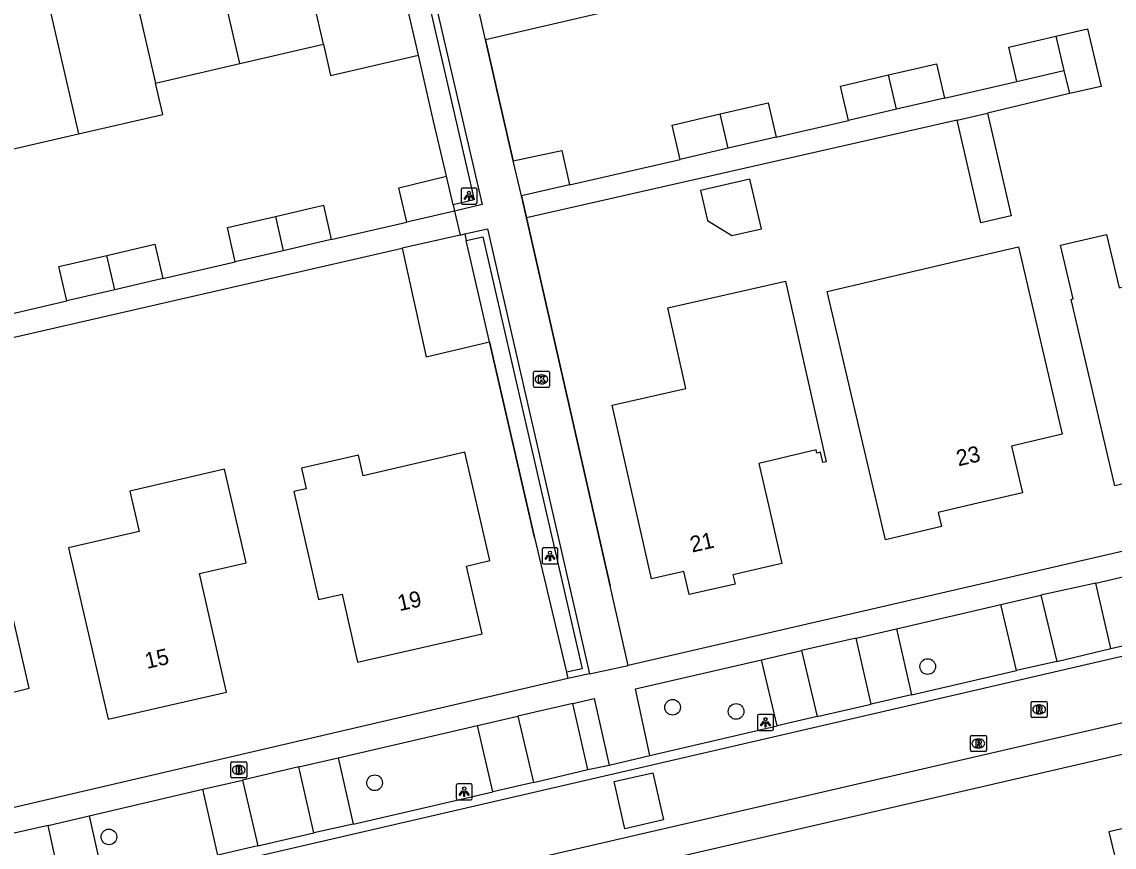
# Model space of a CAD drawing. Extents: x 156414 to 157775, y 382335 to 383765.
# Drawn here: x 157189.4 to 157257.6, y 383305.2 to 383356.7 of the extents above; entities that cross this region are included whole.
import ezdxf

# ---------------------------------------------------------------- set-up
doc = ezdxf.new("R2010")
doc.units = 0
for name, color, linetype in [('IMGEO_Boom', 7, 'Continuous'), ('IMGEO_Brandkraan', 7, 'Continuous'), ('IMGEO_Groenvoorziening', 7, 'Continuous'), ('IMGEO_Hek', 7, 'Continuous'), ('IMGEO_Kolk', 7, 'Continuous'), ('IMGEO_Lichtpunt', 7, 'Continuous'), ('IMGEO_Muur', 7, 'Continuous'), ('IMGEO_Pand', 7, 'Continuous'), ('IMGEO_Pand_nummerreeks', 7, 'Continuous'), ('IMGEO_Parkeervlak_open', 7, 'Continuous'), ('IMGEO_Rijbaan_lokaal_gesloten', 7, 'Continuous'), ('IMGEO_Rijbaan_lokaal_open', 7, 'Continuous'), ('IMGEO_Rioolput', 7, 'Continuous'), ('IMGEO_Voetpad_open', 7, 'Continuous')]:
    doc.layers.add(name, color=color, linetype=linetype)

msp = doc.modelspace()

# ---------------------------------------------------------------- linework, layer by layer
at = {"layer": 'IMGEO_Boom'}
for centre in [(157245.965, 383316.488), (157230.036, 383313.942), (157233.998, 383313.684), (157211.43, 383309.23), (157194.834, 383305.852)]:
    msp.add_circle(centre, 0.489, dxfattribs=at)
at = {"layer": 'IMGEO_Brandkraan'}
for p, q in [((157202.444, 383309.608), (157202.444, 383310.46)), ((157202.519, 383310.534), (157203.371, 383310.534)), ((157202.932, 383310.314), (157202.957, 383310.314)), ((157203.445, 383310.46), (157203.445, 383309.608)), ((157202.955, 383309.754), (157202.93, 383309.754)), ((157203.371, 383309.534), (157202.519, 383309.534))]:
    msp.add_line(p, q, dxfattribs=at)
for points in [[(157202.444, 383309.608), (157202.444, 383310.46)], [(157202.519, 383310.534), (157203.371, 383310.534)], [(157203.445, 383310.46), (157203.445, 383309.608)], [(157202.792, 383310.234), (157202.792, 383309.834), (157203.005, 383309.834)], [(157203.023, 383310.234), (157202.792, 383310.234)], [(157202.971, 383310.153), (157202.917, 383310.153), (157202.917, 383310.077)], [(157202.917, 383310.077), (157202.97, 383310.077)], [(157202.979, 383310.001), (157202.917, 383310.001), (157202.917, 383309.92)], [(157202.917, 383309.92), (157202.979, 383309.92)], [(157203.371, 383309.534), (157202.519, 383309.534)]]:
    msp.add_lwpolyline(points, dxfattribs=at)
for centre, radius, start, end in [((157202.521, 383310.458), 0.0765, 91.55205, 178.44795), ((157202.521, 383310.458), 0.0765, 91.55205, 178.44795), ((157203.369, 383310.458), 0.0765, 1.55205, 88.44795), ((157203.369, 383310.458), 0.0765, 1.55205, 88.44795), ((157202.521, 383309.61), 0.0765, 181.55205, 268.44795), ((157202.521, 383309.61), 0.0765, 181.55205, 268.44795), ((157202.972, 383310.115), 0.0379, 267.82845, 90.93552), ((157202.98, 383309.96), 0.0404, 269.87594, 90.50774), ((157203.011, 383310.085), 0.251, 268.66757, 293.53466), ((157203.027, 383310.089), 0.145, 59.4692, 91.53667), ((157203.052, 383310.136), 0.0922, 285.51372, 58.15012), ((157203.057, 383309.944), 0.105, 301.31148, 78.98903), ((157203.369, 383309.61), 0.0765, 271.55205, 358.44795), ((157203.369, 383309.61), 0.0765, 271.55205, 358.44795)]:
    msp.add_arc(centre, radius, start, end, dxfattribs=at)
for centre, major_axis, ratio, start_param, end_param in [((157202.931, 383310.034), (-0.387, 0.002), 0.722429, 4.712389, 7.853982), ((157202.956, 383310.034), (-0.39, 0.002), 0.717154, 1.570796, 4.712389)]:
    msp.add_ellipse(centre, major_axis=major_axis, ratio=ratio, start_param=start_param, end_param=end_param, dxfattribs=at)
at = {"layer": 'IMGEO_Groenvoorziening'}
for points in [[(157215.908, 383347.102), (157215.111, 383350.55), (157214.163, 383354.67)], [(157218.593, 383336.764), (157221.42, 383324.545), (157223.414, 383316.132)]]:
    msp.add_lwpolyline(points, dxfattribs=at)
at = {"layer": 'IMGEO_Hek'}
msp.add_lwpolyline([(157220.603, 383345.887), (157226.128, 383321.537)], dxfattribs=at)
at = {"layer": 'IMGEO_Kolk'}
for p, q in [((157221.344, 383333.995), (157221.344, 383334.847)), ((157221.419, 383334.921), (157222.271, 383334.921)), ((157222.345, 383334.847), (157222.345, 383333.995)), ((157221.855, 383334.141), (157221.83, 383334.141)), ((157221.832, 383334.701), (157221.857, 383334.701)), ((157222.271, 383333.921), (157221.419, 383333.921))]:
    msp.add_line(p, q, dxfattribs=at)
for points in [[(157221.344, 383333.995), (157221.344, 383334.847)], [(157221.419, 383334.921), (157222.271, 383334.921)], [(157222.345, 383334.847), (157222.345, 383333.995)], [(157221.665, 383334.621), (157221.788, 383334.621), (157221.788, 383334.47), (157221.918, 383334.621), (157222.082, 383334.621), (157221.936, 383334.47), (157222.089, 383334.221), (157221.937, 383334.221), (157221.852, 383334.385), (157221.788, 383334.318), (157221.788, 383334.221), (157221.665, 383334.221), (157221.665, 383334.621)], [(157222.271, 383333.921), (157221.419, 383333.921)]]:
    msp.add_lwpolyline(points, dxfattribs=at)
for centre, start, end in [((157221.421, 383334.845), 91.55205, 178.44795), ((157221.421, 383334.845), 91.55205, 178.44795), ((157222.269, 383334.845), 1.55205, 88.44795), ((157222.269, 383334.845), 1.55205, 88.44795), ((157221.421, 383333.997), 181.55205, 268.44795), ((157221.421, 383333.997), 181.55205, 268.44795), ((157222.269, 383333.997), 271.55205, 358.44795), ((157222.269, 383333.997), 271.55205, 358.44795)]:
    msp.add_arc(centre, 0.0765, start, end, dxfattribs=at)
for centre, major_axis, ratio, start_param, end_param in [((157221.831, 383334.421), (-0.387, 0.002), 0.722429, 4.712389, 7.853982), ((157221.856, 383334.421), (-0.39, 0.002), 0.717154, 1.570796, 4.712389)]:
    msp.add_ellipse(centre, major_axis=major_axis, ratio=ratio, start_param=start_param, end_param=end_param, dxfattribs=at)
at = {"layer": 'IMGEO_Lichtpunt'}
for p, q in [((157216.826, 383346.269), (157216.826, 383345.462)), ((157216.826, 383346.269), (157216.826, 383345.462)), ((157217.728, 383346.364), (157216.92, 383346.364)), ((157217.728, 383346.364), (157216.92, 383346.364)), ((157217.822, 383345.462), (157217.822, 383346.269)), ((157217.822, 383345.462), (157217.822, 383346.269)), ((157216.92, 383345.368), (157217.728, 383345.368)), ((157216.92, 383345.368), (157217.728, 383345.368)), ((157221.881, 383323.796), (157221.881, 383322.989)), ((157221.881, 383323.796), (157221.881, 383322.989)), ((157222.783, 383323.891), (157221.975, 383323.891)), ((157222.783, 383323.891), (157221.975, 383323.891)), ((157222.877, 383322.989), (157222.877, 383323.796)), ((157222.877, 383322.989), (157222.877, 383323.796)), ((157221.975, 383322.895), (157222.783, 383322.895)), ((157221.975, 383322.895), (157222.783, 383322.895)), ((157235.338, 383313.404), (157235.338, 383312.597)), ((157235.338, 383313.404), (157235.338, 383312.597)), ((157236.24, 383313.499), (157235.432, 383313.499)), ((157236.24, 383313.499), (157235.432, 383313.499)), ((157236.334, 383312.597), (157236.334, 383313.404)), ((157236.334, 383312.597), (157236.334, 383313.404)), ((157235.432, 383312.503), (157236.24, 383312.503)), ((157235.432, 383312.503), (157236.24, 383312.503)), ((157216.526, 383309.07), (157216.526, 383308.263)), ((157216.526, 383309.07), (157216.526, 383308.263)), ((157217.428, 383309.165), (157216.62, 383309.165)), ((157217.428, 383309.165), (157216.62, 383309.165)), ((157217.522, 383308.263), (157217.522, 383309.07)), ((157217.522, 383308.263), (157217.522, 383309.07)), ((157216.62, 383308.169), (157217.428, 383308.169)), ((157216.62, 383308.169), (157217.428, 383308.169))]:
    msp.add_line(p, q, dxfattribs=at)
for points in [[(157217.2, 383345.933), (157217.239, 383345.905), (157217.051, 383345.643), (157217.013, 383345.67), (157217.2, 383345.933)], [(157217.302, 383345.885), (157217.349, 383345.885), (157217.349, 383345.563), (157217.302, 383345.563), (157217.302, 383345.885)], [(157217.412, 383345.905), (157217.45, 383345.932), (157217.637, 383345.67), (157217.598, 383345.642), (157217.412, 383345.905)], [(157222.255, 383323.46), (157222.294, 383323.432), (157222.106, 383323.17), (157222.068, 383323.197), (157222.255, 383323.46)], [(157222.357, 383323.412), (157222.404, 383323.412), (157222.404, 383323.09), (157222.357, 383323.09), (157222.357, 383323.412)], [(157222.467, 383323.432), (157222.505, 383323.459), (157222.692, 383323.197), (157222.653, 383323.169), (157222.467, 383323.432)], [(157235.712, 383313.068), (157235.751, 383313.04), (157235.563, 383312.778), (157235.525, 383312.805), (157235.712, 383313.068)], [(157235.814, 383313.02), (157235.861, 383313.02), (157235.861, 383312.698), (157235.814, 383312.698), (157235.814, 383313.02)], [(157235.924, 383313.04), (157235.962, 383313.067), (157236.149, 383312.805), (157236.11, 383312.777), (157235.924, 383313.04)], [(157216.9, 383308.734), (157216.939, 383308.706), (157216.751, 383308.444), (157216.713, 383308.471), (157216.9, 383308.734)], [(157217.002, 383308.686), (157217.049, 383308.686), (157217.049, 383308.364), (157217.002, 383308.364), (157217.002, 383308.686)], [(157217.112, 383308.706), (157217.15, 383308.733), (157217.337, 383308.471), (157217.298, 383308.443), (157217.112, 383308.706)]]:
    msp.add_lwpolyline(points, dxfattribs=at)
for centre in [(157217.325, 383346.067), (157222.38, 383323.594), (157235.837, 383313.202), (157217.025, 383308.868)]:
    msp.add_circle(centre, 0.0994, dxfattribs=at)
for centre, start, end in [((157216.92, 383346.269), 90, 180), ((157216.92, 383346.269), 90, 180), ((157217.728, 383346.269), 0, 90), ((157217.728, 383346.269), 0, 90), ((157216.92, 383345.462), 180, 270), ((157216.92, 383345.462), 180, 270), ((157217.728, 383345.462), 270, 0), ((157217.728, 383345.462), 270, 360), ((157221.975, 383323.796), 90, 180), ((157221.975, 383323.796), 90, 180), ((157222.783, 383323.796), 0, 90), ((157222.783, 383323.796), 0, 90), ((157221.975, 383322.989), 180, 270), ((157221.975, 383322.989), 180, 270), ((157222.783, 383322.989), 270, 0), ((157222.783, 383322.989), 270, 360), ((157235.432, 383313.404), 90, 180), ((157235.432, 383313.404), 90, 180), ((157236.24, 383313.404), 0, 90), ((157236.24, 383313.404), 0, 90), ((157235.432, 383312.597), 180, 270), ((157235.432, 383312.597), 180, 270), ((157236.24, 383312.597), 270, 0), ((157236.24, 383312.597), 270, 360), ((157216.62, 383309.07), 90, 180), ((157216.62, 383309.07), 90, 180), ((157217.428, 383309.07), 0, 90), ((157217.428, 383309.07), 0, 90), ((157216.62, 383308.263), 180, 270), ((157216.62, 383308.263), 180, 270), ((157217.428, 383308.263), 270, 0), ((157217.428, 383308.263), 270, 360)]:
    msp.add_arc(centre, 0.0946, start, end, dxfattribs=at)
at = {"layer": 'IMGEO_Muur'}
for points in [[(157212.015, 383363.954), (157213.736, 383364.362), (157218.14, 383345.333), (157216.411, 383344.912)], [(157212.106, 383363.561), (157213.435, 383363.873), (157217.648, 383345.628), (157216.333, 383345.321)], [(157218.351, 383355.617), (157219.295, 383351.503)], [(157215.111, 383350.55), (157214.163, 383354.67)], [(157219.295, 383351.503), (157220.083, 383348.065)], [(157215.908, 383347.102), (157215.111, 383350.55)], [(157217.059, 383343.497), (157218.472, 383343.813), (157224.855, 383316.039)], [(157217.154, 383343.082), (157218.179, 383343.328), (157224.379, 383316.339), (157223.414, 383316.132)], [(157221.42, 383324.545), (157218.593, 383336.764)], [(157223.414, 383316.132), (157223.493, 383315.737)], [(157224.855, 383316.039), (157223.493, 383315.737)]]:
    msp.add_lwpolyline(points, dxfattribs=at)
at = {"layer": 'IMGEO_Pand'}
for points in [[(157203.008, 383354.131), (157200.784, 383363.773)], [(157208.233, 383355.34), (157206.21, 383364.106)], [(157214.163, 383354.67), (157212.106, 383363.561)], [(157218.351, 383355.617), (157216.866, 383362.129)], [(157195.731, 383361.68), (157197.753, 383352.915)], [(157190.267, 383361.341), (157192.942, 383349.752)], [(157225.988, 383357.382), (157218.351, 383355.617)], [(157253.966, 383355.847), (157255.935, 383356.307), (157256.791, 383352.712), (157254.815, 383352.265)], [(157203.008, 383354.131), (157208.233, 383355.34)], [(157208.233, 383355.34), (157208.68, 383353.401), (157214.163, 383354.67)], [(157251.526, 383353.018), (157251.027, 383355.161), (157253.966, 383355.847)], [(157253.966, 383355.847), (157254.474, 383353.705)], [(157197.753, 383352.915), (157203.008, 383354.131)], [(157243.511, 383353.426), (157246.507, 383354.128), (157247.009, 383351.983)], [(157241.018, 383350.58), (157240.516, 383352.725), (157243.511, 383353.426)], [(157244.014, 383351.282), (157243.511, 383353.426)], [(157251.526, 383353.018), (157254.474, 383353.705)], [(157254.474, 383353.705), (157254.815, 383352.265)], [(157192.942, 383349.752), (157198.203, 383350.967), (157197.753, 383352.915)], [(157247.009, 383351.983), (157244.014, 383351.282)], [(157233, 383350.993), (157235.998, 383351.693), (157236.498, 383349.551)], [(157244.014, 383351.282), (157241.018, 383350.58)], [(157230.502, 383348.151), (157230.002, 383350.293), (157233, 383350.993)], [(157233.5, 383348.851), (157233, 383350.993)], [(157249.696, 383351.043), (157251.179, 383344.624), (157249.288, 383344.187), (157247.805, 383350.606)], [(157247.805, 383350.606), (157249.696, 383351.043)], [(157187.695, 383348.541), (157192.942, 383349.752)], [(157236.498, 383349.551), (157233.5, 383348.851)], [(157220.083, 383348.065), (157223.109, 383348.707), (157223.596, 383346.562)], [(157233.5, 383348.851), (157230.502, 383348.151)], [(157220.603, 383345.887), (157220.083, 383348.065)], [(157213.43, 383344.228), (157212.938, 383346.372), (157215.908, 383347.102)], [(157216.333, 383345.321), (157215.908, 383347.102)], [(157223.596, 383346.562), (157220.603, 383345.887)], [(157231.77, 383346.206), (157232.206, 383344.339), (157233.732, 383343.395), (157235.587, 383343.828), (157234.863, 383346.929), (157231.77, 383346.206)], [(157205.23, 383344.597), (157208.227, 383345.29), (157208.723, 383343.147)], [(157216.333, 383345.321), (157216.411, 383344.912)], [(157202.729, 383341.76), (157202.233, 383343.903), (157205.23, 383344.597)], [(157205.23, 383344.597), (157205.726, 383342.454)], [(157216.411, 383344.912), (157213.43, 383344.228)], [(157208.723, 383343.147), (157205.726, 383342.454)], [(157216.773, 383343.431), (157213.145, 383342.602)], [(157216.773, 383343.431), (157217.059, 383343.497)], [(157217.059, 383343.497), (157217.154, 383343.082)], [(157218.593, 383336.764), (157217.154, 383343.082)], [(157262.933, 383341.31), (157263.403, 383341.422), (157264.383, 383337.269), (157266.151, 383329.775), (157257.65, 383327.769), (157254.935, 383339.415), (157255.042, 383339.44), (157254.249, 383342.791), (157257.139, 383343.474), (157257.931, 383340.127), (157262.933, 383341.31)], [(157194.711, 383342.158), (157197.706, 383342.851), (157198.202, 383340.708)], [(157205.726, 383342.454), (157202.729, 383341.76)], [(157213.145, 383342.602), (157214.655, 383335.836), (157218.593, 383336.764)], [(157254.356, 383330.998), (157251.198, 383330.252), (157251.885, 383327.328), (157248.82, 383326.617), (157246.62, 383326.106), (157246.825, 383325.23), (157243.321, 383324.407), (157241.182, 383333.52), (157240.577, 383336.099), (157239.682, 383339.912), (157248.041, 383341.856), (157251.635, 383342.692), (157254.356, 383330.998)], [(157192.212, 383339.322), (157191.716, 383341.465), (157194.711, 383342.158)], [(157195.207, 383340.015), (157194.711, 383342.158)], [(157198.202, 383340.708), (157195.207, 383340.015)], [(157239.619, 383329.269), (157239.412, 383329.227), (157239.282, 383329.864), (157239.037, 383329.814), (157238.996, 383330.02), (157235.418, 383329.165), (157236.019, 383326.557), (157236.856, 383322.927), (157233.8, 383322.21), (157233.933, 383321.625), (157231.074, 383320.977), (157230.746, 383322.42), (157228.728, 383321.962), (157226.267, 383332.806), (157230.87, 383333.851), (157229.728, 383338.883), (157237.091, 383340.553), (157239.619, 383329.269)], [(157195.207, 383340.015), (157192.212, 383339.322)], [(157210.359, 383316.765), (157218.148, 383318.525), (157217.171, 383322.764), (157218.631, 383323.105), (157217.055, 383329.864), (157210.709, 383328.401), (157210.416, 383329.688), (157206.867, 383328.88), (157207.16, 383327.593), (157206.39, 383327.418), (157207.927, 383320.665), (157209.403, 383320.999), (157210.359, 383316.765)], [(157194.799, 383313.194), (157202.18, 383314.89), (157200.484, 383322.289), (157203.408, 383322.963), (157202.063, 383328.804), (157196.138, 383327.439), (157196.719, 383324.916), (157192.304, 383323.899), (157194.799, 383313.194)], [(157186.057, 383312.294), (157185.633, 383314.107), (157189.862, 383315.134), (157187.22, 383326.584), (157178.655, 383324.607), (157179.471, 383321.07), (157175.237, 383320.09), (157177.732, 383309.264), (157184.254, 383310.768), (157184.007, 383311.839), (157186.057, 383312.294)], [(157268.086, 383299.541), (157266.153, 383307.926), (157262.251, 383307.018), (157262.098, 383307.699), (157259.743, 383307.153), (157259.834, 383306.757), (157257.283, 383306.167), (157257.647, 383304.623), (157251.425, 383303.179), (157253.061, 383296.067), (157259.279, 383297.502), (157260.417, 383292.611), (157264.968, 383293.67), (157264.656, 383295.048), (157265.002, 383295.132), (157264.192, 383298.633), (157267.886, 383299.494), (157268.086, 383299.541)]]:
    msp.add_lwpolyline(points, dxfattribs=at)
at = {"layer": 'IMGEO_Parkeervlak_open'}
for points in [[(157251.502, 383316.24), (157250.528, 383320.357)], [(157244.016, 383318.85), (157244.957, 383314.718)], [(157236.562, 383312.781), (157235.592, 383316.913)], [(157218.82, 383308.667), (157217.848, 383312.805)], [(157209.16, 383310.786), (157210.085, 383306.648)], [(157201.639, 383304.707), (157200.7, 383308.834)], [(157193.597, 383307.167), (157194.523, 383303.061)]]:
    msp.add_lwpolyline(points, dxfattribs=at)
at = {"layer": 'IMGEO_Rijbaan_lokaal_gesloten'}
for points in [[(157302.822, 383327.454), (157092.219, 383278.76)], [(157093.678, 383274.96), (157139.302, 383285.532), (157301.594, 383323.031)]]:
    msp.add_lwpolyline(points, dxfattribs=at)
at = {"layer": 'IMGEO_Rijbaan_lokaal_open'}
for points in [[(157256.473, 383321.704), (157253.035, 383320.939)], [(157257.403, 383317.605), (157256.473, 383321.704)], [(157253.035, 383320.939), (157254.022, 383316.808)], [(157257.403, 383317.605), (157265.957, 383319.567)], [(157241.501, 383318.259), (157238.078, 383317.486)], [(157242.43, 383314.142), (157241.501, 383318.259)], [(157238.078, 383317.486), (157239.07, 383313.368)], [(157254.022, 383316.808), (157257.403, 383317.605)], [(157254.022, 383316.808), (157251.502, 383316.24)], [(157244.957, 383314.718), (157251.502, 383316.24)], [(157244.957, 383314.718), (157242.43, 383314.142)], [(157223.809, 383314.175), (157220.375, 383313.38)], [(157224.74, 383310.056), (157223.809, 383314.175)], [(157239.07, 383313.368), (157242.43, 383314.142)], [(157220.375, 383313.38), (157221.344, 383309.253)], [(157239.07, 383313.368), (157236.562, 383312.781)], [(157228.612, 383310.935), (157236.562, 383312.781)], [(157224.74, 383310.056), (157226.081, 383310.336)], [(157226.081, 383310.336), (157228.612, 383310.935)], [(157206.693, 383310.226), (157203.179, 383309.396)], [(157207.627, 383306.097), (157206.693, 383310.226)], [(157221.344, 383309.253), (157224.74, 383310.056)], [(157229.46, 383306.921), (157227.051, 383306.356), (157226.384, 383309.318), (157228.81, 383309.858), (157229.46, 383306.921)], [(157203.179, 383309.396), (157204.133, 383305.298)], [(157221.344, 383309.253), (157218.82, 383308.667)], [(157210.085, 383306.648), (157218.82, 383308.667)], [(157191.042, 383306.568), (157187.613, 383305.783)], [(157191.947, 383302.465), (157191.042, 383306.568)], [(157210.085, 383306.648), (157207.627, 383306.097)], [(157204.133, 383305.298), (157207.627, 383306.097)], [(157204.133, 383305.298), (157201.639, 383304.707)]]:
    msp.add_lwpolyline(points, dxfattribs=at)
at = {"layer": 'IMGEO_Rioolput'}
for p, q in [((157252.424, 383313.384), (157252.424, 383314.236)), ((157252.499, 383314.31), (157253.351, 383314.31)), ((157252.912, 383314.09), (157252.937, 383314.09)), ((157253.425, 383314.236), (157253.425, 383313.384)), ((157253.351, 383313.31), (157252.499, 383313.31)), ((157252.935, 383313.53), (157252.91, 383313.53)), ((157248.63, 383311.258), (157248.63, 383312.11)), ((157248.705, 383312.184), (157249.557, 383312.184)), ((157249.118, 383311.964), (157249.143, 383311.964)), ((157249.631, 383312.11), (157249.631, 383311.258)), ((157249.557, 383311.184), (157248.705, 383311.184)), ((157249.141, 383311.404), (157249.116, 383311.404))]:
    msp.add_line(p, q, dxfattribs=at)
for points in [[(157252.424, 383313.384), (157252.424, 383314.236)], [(157252.499, 383314.31), (157253.351, 383314.31)], [(157253.013, 383314.008), (157252.761, 383314.01), (157252.761, 383313.61)], [(157252.761, 383313.61), (157252.885, 383313.61), (157252.885, 383313.772), (157252.896, 383313.772)], [(157252.939, 383313.929), (157252.885, 383313.929), (157252.885, 383313.848)], [(157252.885, 383313.848), (157252.937, 383313.848)], [(157252.943, 383313.743), (157253.014, 383313.61), (157253.154, 383313.61), (157253.089, 383313.736)], [(157253.425, 383314.236), (157253.425, 383313.384)], [(157253.351, 383313.31), (157252.499, 383313.31)], [(157248.63, 383311.258), (157248.63, 383312.11)], [(157248.705, 383312.184), (157249.557, 383312.184)], [(157249.219, 383311.882), (157248.967, 383311.884), (157248.967, 383311.484)], [(157248.967, 383311.484), (157249.091, 383311.484), (157249.091, 383311.646), (157249.102, 383311.646)], [(157249.145, 383311.803), (157249.091, 383311.803), (157249.091, 383311.722)], [(157249.091, 383311.722), (157249.143, 383311.722)], [(157249.631, 383312.11), (157249.631, 383311.258)], [(157249.557, 383311.184), (157248.705, 383311.184)], [(157249.149, 383311.617), (157249.22, 383311.484), (157249.36, 383311.484), (157249.295, 383311.61)]]:
    msp.add_lwpolyline(points, dxfattribs=at)
for centre, radius, start, end in [((157252.501, 383314.234), 0.0765, 91.55205, 178.44795), ((157252.501, 383314.234), 0.0765, 91.55205, 178.44795), ((157252.895, 383313.719), 0.0533, 26.02933, 88.69889), ((157252.921, 383314.037), 0.19, 274.7715, 282.96867), ((157252.945, 383313.833), 0.0964, 77.00612, 93.18647), ((157252.959, 383313.89), 0.0378, 276.66336, 79.67722), ((157253.012, 383313.898), 0.109, 350.36119, 89.41601), ((157253.01, 383313.898), 0.112, 277.58423, 350.98172), ((157252.994, 383313.683), 0.108, 29.51342, 73.79051), ((157253.349, 383314.234), 0.0765, 1.55205, 88.44795), ((157253.349, 383314.234), 0.0765, 1.55205, 88.44795), ((157252.501, 383313.386), 0.0765, 181.55205, 268.44795), ((157252.501, 383313.386), 0.0765, 181.55205, 268.44795), ((157253.349, 383313.386), 0.0765, 271.55205, 358.44795), ((157253.349, 383313.386), 0.0765, 271.55205, 358.44795), ((157248.707, 383312.108), 0.0765, 91.55205, 178.44795), ((157248.707, 383312.108), 0.0765, 91.55205, 178.44795), ((157249.101, 383311.593), 0.0533, 26.02933, 88.69889), ((157249.127, 383311.911), 0.19, 274.7715, 282.96867), ((157249.151, 383311.707), 0.0964, 77.00612, 93.18647), ((157249.165, 383311.764), 0.0378, 276.66336, 79.67722), ((157249.218, 383311.772), 0.109, 350.36119, 89.41601), ((157249.216, 383311.772), 0.112, 277.58423, 350.98172), ((157249.2, 383311.557), 0.108, 29.51342, 73.79051), ((157249.555, 383312.108), 0.0765, 1.55205, 88.44795), ((157249.555, 383312.108), 0.0765, 1.55205, 88.44795), ((157248.707, 383311.26), 0.0765, 181.55205, 268.44795), ((157248.707, 383311.26), 0.0765, 181.55205, 268.44795), ((157249.555, 383311.26), 0.0765, 271.55205, 358.44795), ((157249.555, 383311.26), 0.0765, 271.55205, 358.44795)]:
    msp.add_arc(centre, radius, start, end, dxfattribs=at)
for centre, major_axis, ratio, start_param, end_param in [((157252.911, 383313.81), (-0.387, 0.002), 0.722429, 4.712389, 7.853982), ((157252.936, 383313.81), (-0.39, 0.002), 0.717154, 1.570796, 4.712389), ((157249.117, 383311.684), (-0.387, 0.002), 0.722429, 4.712389, 7.853982), ((157249.142, 383311.684), (-0.39, 0.002), 0.717154, 1.570796, 4.712389)]:
    msp.add_ellipse(centre, major_axis=major_axis, ratio=ratio, start_param=start_param, end_param=end_param, dxfattribs=at)
at = {"layer": 'IMGEO_Voetpad_open'}
for points in [[(157220.083, 383348.065), (157219.295, 383351.503), (157218.351, 383355.617)], [(157247.009, 383351.983), (157251.526, 383353.018)], [(157254.815, 383352.265), (157249.696, 383351.043)], [(157247.805, 383350.606), (157220.917, 383344.505)], [(157236.498, 383349.551), (157241.018, 383350.58)], [(157223.596, 383346.562), (157230.502, 383348.151)], [(157220.917, 383344.505), (157220.603, 383345.887)], [(157216.411, 383344.912), (157216.773, 383343.431)], [(157227.268, 383316.55), (157226.128, 383321.537), (157220.917, 383344.505)], [(157208.723, 383343.147), (157213.43, 383344.228)], [(157187.04, 383336.61), (157188.117, 383336.868), (157213.145, 383342.602)], [(157198.202, 383340.708), (157202.729, 383341.76)], [(157186.761, 383338.047), (157192.212, 383339.322)], [(157299.303, 383333.185), (157227.268, 383316.55)], [(157256.473, 383321.704), (157264.984, 383323.685)], [(157230.082, 383304.543), (157302.017, 383321.157)], [(157250.528, 383320.357), (157253.035, 383320.939)], [(157244.016, 383318.85), (157250.528, 383320.357)], [(157241.501, 383318.259), (157244.016, 383318.85)], [(157235.592, 383316.913), (157238.078, 383317.486)], [(157224.855, 383316.039), (157227.268, 383316.55)], [(157228.612, 383310.935), (157227.713, 383315.105), (157235.592, 383316.913)], [(157223.493, 383315.737), (157175.411, 383304.543), (157159.428, 383300.842)], [(157223.809, 383314.175), (157225.141, 383314.483), (157226.081, 383310.336)], [(157217.848, 383312.805), (157220.375, 383313.38)], [(157209.16, 383310.786), (157217.848, 383312.805)], [(157206.693, 383310.226), (157209.16, 383310.786)], [(157200.7, 383308.834), (157203.179, 383309.396)], [(157193.597, 383307.167), (157200.7, 383308.834)], [(157191.042, 383306.568), (157193.597, 383307.167)]]:
    msp.add_lwpolyline(points, dxfattribs=at)

# ---------------------------------------------------------------- texts
at = {"layer": 'IMGEO_Pand_nummerreeks'}
for s, rotation, p in [('23', 13.06917, (157247.88, 383328.986)), ('21', 12.78428, (157231.25, 383323.601)), ('19', 12.72987, (157212.981, 383319.941)), ('15', 12.93836, (157197.209, 383316.334))]:
    msp.add_text(s, height=1, rotation=rotation, dxfattribs=at).set_placement(p)

doc.saveas('drawing.dxf')
